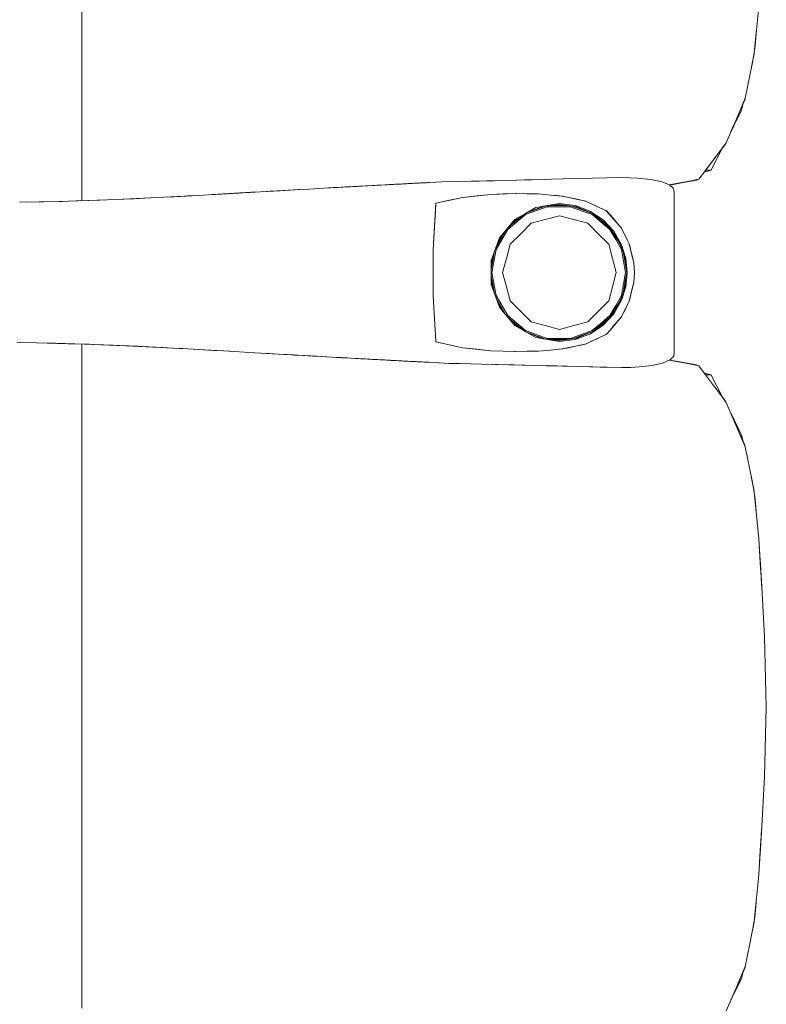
# Model space of a CAD drawing. Header units: millimetres. Extents: x -261 to 187, y -214 to 106.
# Tile 873 of 1056: x -198.029 to -197.512, y 10.433 to 11.115. Entities that reach past the tile are written whole.
import ezdxf

# ---------------------------------------------------------------- set-up
doc = ezdxf.new("R2010")
doc.units = ezdxf.units.MM
doc.header["$LTSCALE"] = 0.005
doc.header["$MEASUREMENT"] = 0
doc.layers.add('IFC-Elemento de mobília-Contorno', color=9, linetype='Continuous', lineweight=5)

msp = doc.modelspace()

# ---------------------------------------------------------------- linework, layer by layer
at = {"layer": 'IFC-Elemento de mobília-Contorno', "lineweight": 5}
for p, q in [((-197.98609, 11.13982), (-197.98605, 11.1078)), ((-197.51891, 11.10776), (-197.51739, 11.12382)), ((-197.98606, 11.07334), (-197.98605, 11.1078)), ((-197.52044, 11.0917), (-197.51891, 11.10776)), ((-197.51984, 11.09656), (-197.51891, 11.10776)), ((-197.52199, 11.08385), (-197.52044, 11.0917)), ((-197.52052, 11.09111), (-197.52046, 11.09162)), ((-197.52044, 11.0917), (-197.51984, 11.09656)), ((-197.52213, 11.08313), (-197.52052, 11.09111)), ((-197.52355, 11.07601), (-197.52199, 11.08385)), ((-197.5226, 11.08078), (-197.52213, 11.08313)), ((-197.98606, 11.07334), (-197.98605, 11.03143)), ((-197.5251, 11.06817), (-197.52355, 11.07601)), ((-197.52666, 11.06032), (-197.5251, 11.06817)), ((-197.52997, 11.05263), (-197.52666, 11.06032)), ((-197.52838, 11.05596), (-197.52696, 11.05921)), ((-197.52696, 11.05921), (-197.5268, 11.05998)), ((-197.53328, 11.04493), (-197.52997, 11.05263)), ((-197.53184, 11.04687), (-197.52921, 11.05205)), ((-197.52921, 11.05205), (-197.52824, 11.05664)), ((-197.53989, 11.02955), (-197.53328, 11.04493)), ((-197.53658, 11.03724), (-197.53328, 11.04493)), ((-197.53449, 11.04166), (-197.53184, 11.04687)), ((-197.53673, 11.0369), (-197.53448, 11.04168)), ((-197.53657, 11.03727), (-197.53449, 11.04166)), ((-197.98605, 10.98935), (-197.98605, 11.03143)), ((-197.54937, 11.01687), (-197.53989, 11.02955)), ((-197.547, 11.02004), (-197.54463, 11.02321)), ((-197.54503, 11.02095), (-197.54239, 11.02613)), ((-197.54464, 11.0232), (-197.54463, 11.02321)), ((-197.54254, 11.02583), (-197.54049, 11.02839)), ((-197.54254, 11.02583), (-197.54049, 11.02839)), ((-197.54254, 11.02583), (-197.54049, 11.02839)), ((-197.54239, 11.02613), (-197.54227, 11.02636)), ((-197.54049, 11.02839), (-197.54011, 11.02925)), ((-197.54049, 11.02839), (-197.54011, 11.02925)), ((-197.55648, 11.00737), (-197.54937, 11.01687)), ((-197.55411, 11.01054), (-197.54937, 11.01687)), ((-197.54937, 11.01687), (-197.547, 11.02004)), ((-197.54767, 11.01577), (-197.54503, 11.02095)), ((-197.55508, 11.00924), (-197.5503, 11.01058)), ((-197.55411, 11.01054), (-197.5503, 11.01058)), ((-197.5503, 11.01058), (-197.54767, 11.01577)), ((-197.73664, 11.00243), (-197.72642, 11.00266)), ((-197.72642, 11.00266), (-197.71619, 11.00288)), ((-197.71619, 11.00288), (-197.69574, 11.00333)), ((-197.71619, 11.00288), (-197.70085, 11.00322)), ((-197.71619, 11.00288), (-197.71108, 11.00299)), ((-197.71108, 11.00299), (-197.70085, 11.00322)), ((-197.71108, 11.00299), (-197.70596, 11.00311)), ((-197.70596, 11.00311), (-197.70085, 11.00322)), ((-197.70085, 11.00322), (-197.69574, 11.00333)), ((-197.69574, 11.00333), (-197.685, 11.00363)), ((-197.685, 11.00363), (-197.66891, 11.00407)), ((-197.67964, 11.00378), (-197.66891, 11.00407)), ((-197.67964, 11.00378), (-197.67427, 11.00393)), ((-197.67427, 11.00393), (-197.66354, 11.00422)), ((-197.67427, 11.00393), (-197.66891, 11.00407)), ((-197.66902, 11.00407), (-197.65281, 11.00452)), ((-197.66891, 11.00407), (-197.66354, 11.00422)), ((-197.65281, 11.00452), (-197.61232, 11.00543)), ((-197.65281, 11.00452), (-197.64269, 11.00475)), ((-197.64269, 11.00475), (-197.61232, 11.00543)), ((-197.61232, 11.00543), (-197.6015, 11.00507)), ((-197.6015, 11.00507), (-197.59207, 11.0041)), ((-197.59207, 11.0041), (-197.58452, 11.00249)), ((-197.57455, 11.0012), (-197.5667, 11.0027)), ((-197.56825, 11.00217), (-197.56042, 11.00357)), ((-197.5667, 11.0027), (-197.55885, 11.0042)), ((-197.56042, 11.00357), (-197.56012, 11.00396)), ((-197.56042, 11.00357), (-197.5601, 11.00396)), ((-197.55885, 11.0042), (-197.55648, 11.00737)), ((-197.86242, 10.99557), (-197.83531, 10.99712)), ((-197.86242, 10.99557), (-197.84886, 10.99634)), ((-197.85564, 10.99596), (-197.84886, 10.99634)), ((-197.84886, 10.99634), (-197.83531, 10.99712)), ((-197.84886, 10.99634), (-197.84208, 10.99674)), ((-197.84208, 10.99674), (-197.83531, 10.99712)), ((-197.83745, 10.997), (-197.83602, 10.99708)), ((-197.83602, 10.99708), (-197.82865, 10.99749)), ((-197.83531, 10.99712), (-197.82865, 10.99749)), ((-197.82865, 10.99749), (-197.81867, 10.99805)), ((-197.82532, 10.99768), (-197.822, 10.99787)), ((-197.822, 10.99787), (-197.81867, 10.99805)), ((-197.81867, 10.99805), (-197.80869, 10.99861)), ((-197.81867, 10.99805), (-197.81201, 10.99842)), ((-197.81867, 10.99805), (-197.81534, 10.99824)), ((-197.81534, 10.99824), (-197.80869, 10.99861)), ((-197.81201, 10.99842), (-197.80869, 10.99861)), ((-197.80869, 10.99861), (-197.8053, 10.99879)), ((-197.80643, 10.99873), (-197.80346, 10.9989)), ((-197.80549, 10.99878), (-197.80346, 10.9989)), ((-197.8053, 10.99879), (-197.80192, 10.99898)), ((-197.80346, 10.9989), (-197.79999, 10.99908)), ((-197.80346, 10.9989), (-197.8014, 10.99901)), ((-197.80192, 10.99898), (-197.79853, 10.99916)), ((-197.79853, 10.99916), (-197.78499, 10.9999)), ((-197.79853, 10.99916), (-197.79684, 10.99925)), ((-197.79684, 10.99925), (-197.79514, 10.99934)), ((-197.79514, 10.99934), (-197.78837, 10.99971)), ((-197.79514, 10.99934), (-197.79345, 10.99944)), ((-197.79362, 10.99943), (-197.79176, 10.99953)), ((-197.79176, 10.99953), (-197.78837, 10.99971)), ((-197.78837, 10.99971), (-197.78499, 10.9999)), ((-197.78668, 10.9998), (-197.78329, 10.99999)), ((-197.78499, 10.9999), (-197.78329, 10.99999)), ((-197.78329, 10.99999), (-197.7816, 11.00008)), ((-197.7816, 11.00008), (-197.78023, 11.00015)), ((-197.78023, 11.00015), (-197.77475, 11.00044)), ((-197.78023, 11.00015), (-197.77886, 11.00022)), ((-197.77886, 11.00022), (-197.77612, 11.00037)), ((-197.77612, 11.00037), (-197.77475, 11.00044)), ((-197.77475, 11.00044), (-197.77337, 11.00052)), ((-197.77364, 11.0005), (-197.77339, 11.00052)), ((-197.77337, 11.00052), (-197.76652, 11.00088)), ((-197.77337, 11.00052), (-197.772, 11.00059)), ((-197.77235, 11.00057), (-197.77028, 11.00068)), ((-197.77235, 11.00057), (-197.77222, 11.00058)), ((-197.772, 11.00059), (-197.77063, 11.00066)), ((-197.77063, 11.00066), (-197.76789, 11.00081)), ((-197.77063, 11.00066), (-197.76926, 11.00073)), ((-197.77028, 11.00068), (-197.76821, 11.00079)), ((-197.77028, 11.00068), (-197.76924, 11.00074)), ((-197.76926, 11.00073), (-197.76652, 11.00088)), ((-197.76924, 11.00074), (-197.76821, 11.00079)), ((-197.76821, 11.00079), (-197.76652, 11.00088)), ((-197.76821, 11.00079), (-197.76665, 11.00087)), ((-197.76821, 11.00079), (-197.76714, 11.00085)), ((-197.76789, 11.00081), (-197.76652, 11.00088)), ((-197.7669, 11.00086), (-197.76689, 11.00086)), ((-197.76659, 11.00087), (-197.76413, 11.001)), ((-197.76659, 11.00087), (-197.76515, 11.00095)), ((-197.76614, 11.0009), (-197.76413, 11.001)), ((-197.76515, 11.00095), (-197.76241, 11.00109)), ((-197.76515, 11.00095), (-197.76378, 11.00102)), ((-197.76515, 11.00095), (-197.76407, 11.00101)), ((-197.76511, 11.00095), (-197.76413, 11.001)), ((-197.76378, 11.00102), (-197.76241, 11.00109)), ((-197.76309, 11.00106), (-197.76241, 11.00109)), ((-197.76241, 11.00109), (-197.76104, 11.00117)), ((-197.76104, 11.00117), (-197.76035, 11.00121)), ((-197.76035, 11.00121), (-197.75966, 11.00124)), ((-197.75966, 11.00124), (-197.75876, 11.00129)), ((-197.75876, 11.00129), (-197.75696, 11.00138)), ((-197.75876, 11.00129), (-197.75786, 11.00133)), ((-197.75786, 11.00133), (-197.75606, 11.00143)), ((-197.75696, 11.00138), (-197.75517, 11.00147)), ((-197.75606, 11.00143), (-197.75111, 11.00168)), ((-197.75517, 11.00147), (-197.75336, 11.00156)), ((-197.75517, 11.00147), (-197.75427, 11.00152)), ((-197.75427, 11.00152), (-197.75246, 11.00161)), ((-197.75336, 11.00156), (-197.75111, 11.00168)), ((-197.75336, 11.00156), (-197.75246, 11.00161)), ((-197.75336, 11.00156), (-197.75278, 11.00159)), ((-197.75246, 11.00161), (-197.75156, 11.00166)), ((-197.75156, 11.00166), (-197.75111, 11.00168)), ((-197.75111, 11.00168), (-197.74841, 11.00182)), ((-197.75111, 11.00168), (-197.74976, 11.00175)), ((-197.75111, 11.00168), (-197.75066, 11.00171)), ((-197.75066, 11.00171), (-197.75021, 11.00173)), ((-197.75021, 11.00173), (-197.74976, 11.00175)), ((-197.74976, 11.00175), (-197.74751, 11.00187)), ((-197.74976, 11.00175), (-197.74841, 11.00182)), ((-197.74976, 11.00175), (-197.74886, 11.0018)), ((-197.74976, 11.00175), (-197.74931, 11.00177)), ((-197.74931, 11.00177), (-197.74886, 11.0018)), ((-197.74886, 11.0018), (-197.74841, 11.00182)), ((-197.74841, 11.00182), (-197.74751, 11.00187)), ((-197.74841, 11.00182), (-197.74796, 11.00184)), ((-197.74841, 11.00182), (-197.74815, 11.00183)), ((-197.74815, 11.00183), (-197.74796, 11.00184)), ((-197.74796, 11.00184), (-197.74706, 11.00189)), ((-197.74751, 11.00187), (-197.74661, 11.00191)), ((-197.74706, 11.00189), (-197.74615, 11.00194)), ((-197.74661, 11.00191), (-197.74572, 11.00196)), ((-197.74617, 11.00194), (-197.74527, 11.00199)), ((-197.74617, 11.00194), (-197.74572, 11.00196)), ((-197.74572, 11.00196), (-197.74527, 11.00199)), ((-197.74527, 11.00199), (-197.73664, 11.00243)), ((-197.58452, 11.00249), (-197.57919, 11.00032)), ((-197.57919, 11.00032), (-197.57628, 10.99774)), ((-197.57918, 11.00031), (-197.57455, 11.0012)), ((-197.5791, 11.00024), (-197.56825, 11.00217)), ((-197.5791, 11.00024), (-197.57608, 11.00078)), ((-197.57628, 10.99774), (-197.5759, 10.99498)), ((-197.57608, 11.00078), (-197.56825, 11.00217)), ((-198.0022, 10.98886), (-197.98871, 10.98926)), ((-197.99019, 10.98921), (-197.98143, 10.9895)), ((-197.98954, 10.98923), (-197.98924, 10.98924)), ((-197.98924, 10.98924), (-197.98143, 10.9895)), ((-197.98871, 10.98926), (-197.97521, 10.98965)), ((-197.98143, 10.9895), (-197.96969, 10.98989)), ((-197.98143, 10.9895), (-197.97363, 10.98975)), ((-197.97521, 10.98965), (-197.96164, 10.99023)), ((-197.97363, 10.98975), (-197.96982, 10.98988)), ((-197.96164, 10.99023), (-197.94808, 10.99081)), ((-197.95767, 10.9904), (-197.93874, 10.99129)), ((-197.95767, 10.9904), (-197.94984, 10.99077)), ((-197.94984, 10.99077), (-197.93875, 10.99129)), ((-197.94808, 10.99081), (-197.9341, 10.99153)), ((-197.9341, 10.99153), (-197.92013, 10.99226)), ((-197.9266, 10.99192), (-197.91785, 10.99241)), ((-197.92013, 10.99226), (-197.90561, 10.99308)), ((-197.91785, 10.99241), (-197.90985, 10.99285)), ((-197.91785, 10.99241), (-197.90985, 10.99285)), ((-197.91287, 10.99267), (-197.90561, 10.99308)), ((-197.90985, 10.99285), (-197.90561, 10.99308)), ((-197.90561, 10.99308), (-197.89109, 10.9939)), ((-197.89835, 10.99349), (-197.89109, 10.9939)), ((-197.89835, 10.99349), (-197.89362, 10.99376)), ((-197.89588, 10.99363), (-197.86891, 10.99519)), ((-197.89362, 10.99376), (-197.88538, 10.99424)), ((-197.89109, 10.9939), (-197.88392, 10.99432)), ((-197.88538, 10.99424), (-197.87714, 10.99472)), ((-197.88392, 10.99432), (-197.86242, 10.99557)), ((-197.88392, 10.99432), (-197.87675, 10.99474)), ((-197.87714, 10.99472), (-197.86891, 10.99519)), ((-197.87675, 10.99474), (-197.86959, 10.99515)), ((-197.86959, 10.99515), (-197.86242, 10.99557)), ((-197.86891, 10.99519), (-197.86242, 10.99557)), ((-197.74103, 10.98765), (-197.72221, 10.99172)), ((-197.74103, 10.98765), (-197.73162, 10.98968)), ((-197.73162, 10.98968), (-197.72221, 10.99172)), ((-197.72221, 10.99172), (-197.70291, 10.99377)), ((-197.72221, 10.99172), (-197.71256, 10.99274)), ((-197.71256, 10.99274), (-197.70291, 10.99377)), ((-197.70291, 10.99377), (-197.68582, 10.99432)), ((-197.70291, 10.99377), (-197.6945, 10.99404)), ((-197.6945, 10.99404), (-197.68609, 10.99431)), ((-197.68613, 10.99431), (-197.67803, 10.99418)), ((-197.68609, 10.99431), (-197.68603, 10.99431)), ((-197.68582, 10.99432), (-197.66989, 10.99404)), ((-197.67803, 10.99418), (-197.66997, 10.99405)), ((-197.66997, 10.99405), (-197.66168, 10.99331)), ((-197.66989, 10.99404), (-197.66151, 10.99329)), ((-197.66168, 10.99331), (-197.65339, 10.99257)), ((-197.66151, 10.99329), (-197.65732, 10.99291)), ((-197.65732, 10.99291), (-197.65313, 10.99253)), ((-197.65393, 10.99262), (-197.65313, 10.99253)), ((-197.65339, 10.99257), (-197.63741, 10.98918)), ((-197.65313, 10.99253), (-197.64916, 10.99168)), ((-197.64916, 10.99168), (-197.64517, 10.99082)), ((-197.6452, 10.99083), (-197.64122, 10.98998)), ((-197.64122, 10.98998), (-197.63725, 10.98913)), ((-197.63771, 10.98924), (-197.63725, 10.98913)), ((-197.63741, 10.98918), (-197.63019, 10.98584)), ((-197.63725, 10.98913), (-197.63361, 10.98742)), ((-197.57592, 10.88439), (-197.5759, 10.99498)), ((-198.02925, 10.98835), (-198.01573, 10.9886)), ((-198.0246, 10.98843), (-198.01263, 10.98867)), ((-198.01573, 10.9886), (-198.0022, 10.98886)), ((-198.01263, 10.98867), (-197.99966, 10.98893)), ((-197.74289, 10.95567), (-197.74132, 10.98272)), ((-197.74196, 10.97166), (-197.74103, 10.98765)), ((-197.7415, 10.97965), (-197.74103, 10.98765)), ((-197.74132, 10.98272), (-197.74103, 10.98765)), ((-197.67898, 10.98052), (-197.67175, 10.98466)), ((-197.67892, 10.97975), (-197.66383, 10.98522)), ((-197.67855, 10.98075), (-197.66499, 10.98567)), ((-197.6769, 10.98171), (-197.66672, 10.98548)), ((-197.67175, 10.98466), (-197.66355, 10.98604)), ((-197.66672, 10.98548), (-197.65536, 10.98675)), ((-197.66383, 10.98522), (-197.64781, 10.98522)), ((-197.66355, 10.98604), (-197.65536, 10.98742)), ((-197.66172, 10.98604), (-197.6503, 10.98604)), ((-197.65536, 10.98742), (-197.64992, 10.98673)), ((-197.65536, 10.98675), (-197.64326, 10.98504)), ((-197.64992, 10.98673), (-197.64449, 10.98605)), ((-197.64781, 10.98522), (-197.64027, 10.98249)), ((-197.64601, 10.98543), (-197.64, 10.98325)), ((-197.64449, 10.98605), (-197.63937, 10.98414)), ((-197.64326, 10.98504), (-197.63201, 10.98028)), ((-197.64027, 10.98249), (-197.63274, 10.97975)), ((-197.64, 10.98325), (-197.63308, 10.98073)), ((-197.63937, 10.98414), (-197.63424, 10.98223)), ((-197.63424, 10.98223), (-197.6297, 10.9792)), ((-197.63361, 10.98742), (-197.62996, 10.98571)), ((-197.63019, 10.98584), (-197.62297, 10.98249)), ((-197.62996, 10.98571), (-197.62268, 10.98229)), ((-197.62329, 10.98264), (-197.62291, 10.98242)), ((-197.62297, 10.98249), (-197.61764, 10.97639)), ((-197.62297, 10.98249), (-197.62031, 10.97944)), ((-197.62268, 10.98229), (-197.62009, 10.97929)), ((-197.74196, 10.97166), (-197.7415, 10.97965)), ((-197.69697, 10.96366), (-197.68622, 10.97639)), ((-197.69123, 10.96945), (-197.67892, 10.97975)), ((-197.69015, 10.97143), (-197.68095, 10.97912)), ((-197.68688, 10.97508), (-197.67841, 10.98085)), ((-197.68622, 10.97639), (-197.67898, 10.98052)), ((-197.67503, 10.97373), (-197.66519, 10.97637)), ((-197.66519, 10.97637), (-197.65536, 10.979)), ((-197.65536, 10.979), (-197.64552, 10.97637)), ((-197.64552, 10.97637), (-197.63568, 10.97373)), ((-197.63274, 10.97975), (-197.62658, 10.97459)), ((-197.63223, 10.98038), (-197.62606, 10.97522)), ((-197.63201, 10.98028), (-197.62236, 10.97279)), ((-197.6297, 10.9792), (-197.62515, 10.97617)), ((-197.62515, 10.97617), (-197.61771, 10.96821)), ((-197.62031, 10.97944), (-197.61764, 10.97639)), ((-197.62009, 10.97929), (-197.6175, 10.97629)), ((-197.61764, 10.97639), (-197.61498, 10.97334)), ((-197.61764, 10.97639), (-197.61232, 10.97028)), ((-197.6175, 10.97629), (-197.61491, 10.97328)), ((-197.74242, 10.96366), (-197.74196, 10.97166)), ((-197.69941, 10.95698), (-197.69267, 10.96861)), ((-197.6993, 10.95551), (-197.69123, 10.96945)), ((-197.6945, 10.96656), (-197.68688, 10.97508)), ((-197.68223, 10.96653), (-197.67503, 10.97373)), ((-197.63568, 10.97373), (-197.62848, 10.96653)), ((-197.62658, 10.97459), (-197.62042, 10.96943)), ((-197.62606, 10.97522), (-197.62096, 10.97094)), ((-197.62236, 10.97279), (-197.61497, 10.96306)), ((-197.62042, 10.96943), (-197.61639, 10.96247)), ((-197.61491, 10.97328), (-197.61232, 10.97028)), ((-197.61232, 10.97028), (-197.61096, 10.96746)), ((-197.61232, 10.97028), (-197.61101, 10.96759)), ((-197.74289, 10.95567), (-197.74242, 10.96366)), ((-197.70269, 10.94799), (-197.69697, 10.96366)), ((-197.69904, 10.95798), (-197.69447, 10.96662)), ((-197.68943, 10.95933), (-197.68223, 10.96653)), ((-197.62848, 10.96653), (-197.62128, 10.95933)), ((-197.61844, 10.96763), (-197.61569, 10.96288)), ((-197.61771, 10.96821), (-197.61232, 10.95881)), ((-197.61639, 10.96247), (-197.61236, 10.95551)), ((-197.61569, 10.96288), (-197.61293, 10.9581)), ((-197.61497, 10.96306), (-197.61032, 10.95177)), ((-197.61101, 10.96759), (-197.60971, 10.9649)), ((-197.61096, 10.96746), (-197.60691, 10.95898)), ((-197.61096, 10.96746), (-197.60826, 10.96181)), ((-197.61096, 10.96746), (-197.60961, 10.96463)), ((-197.60971, 10.9649), (-197.6084, 10.96221)), ((-197.60961, 10.96463), (-197.60826, 10.96181)), ((-197.6084, 10.96221), (-197.6071, 10.95951)), ((-197.74289, 10.93965), (-197.74289, 10.95567)), ((-197.7021, 10.93965), (-197.6993, 10.95551)), ((-197.69207, 10.94949), (-197.68943, 10.95933)), ((-197.62128, 10.95933), (-197.61864, 10.94949)), ((-197.61236, 10.95551), (-197.61096, 10.94758)), ((-197.61232, 10.95881), (-197.60938, 10.94944)), ((-197.6071, 10.95951), (-197.60472, 10.94979)), ((-197.60691, 10.95898), (-197.60542, 10.95277)), ((-197.7026, 10.94161), (-197.70032, 10.95447)), ((-197.7026, 10.94537), (-197.70037, 10.95434)), ((-197.69471, 10.93965), (-197.69207, 10.94949)), ((-197.61864, 10.94949), (-197.61601, 10.93965)), ((-197.6113, 10.95415), (-197.61017, 10.94773)), ((-197.61032, 10.95177), (-197.60874, 10.93965)), ((-197.60938, 10.94944), (-197.60839, 10.93964)), ((-197.60569, 10.95374), (-197.60542, 10.95277)), ((-197.60551, 10.95303), (-197.60551, 10.95302)), ((-197.60551, 10.95303), (-197.60472, 10.94979)), ((-197.60547, 10.95296), (-197.60499, 10.95094)), ((-197.60542, 10.95277), (-197.60393, 10.94654)), ((-197.60499, 10.95094), (-197.60393, 10.94654)), ((-197.60472, 10.94979), (-197.60393, 10.94654)), ((-197.70269, 10.94799), (-197.70269, 10.93131)), ((-197.7026, 10.93394), (-197.7026, 10.94537)), ((-197.61096, 10.94758), (-197.60956, 10.93965)), ((-197.61017, 10.94773), (-197.60874, 10.93965)), ((-197.60393, 10.94654), (-197.60336, 10.93964)), ((-197.74289, 10.92363), (-197.74289, 10.93965)), ((-197.7026, 10.9377), (-197.70032, 10.92482)), ((-197.7021, 10.93965), (-197.6993, 10.92379)), ((-197.69471, 10.93965), (-197.69207, 10.92982)), ((-197.61864, 10.92982), (-197.61601, 10.93965)), ((-197.61096, 10.93172), (-197.60956, 10.93965)), ((-197.61032, 10.92754), (-197.60874, 10.93965)), ((-197.6098, 10.93368), (-197.60874, 10.93965)), ((-197.60938, 10.92985), (-197.60839, 10.93964)), ((-197.60393, 10.93277), (-197.60336, 10.93964)), ((-197.70269, 10.93131), (-197.69697, 10.91564)), ((-197.7026, 10.93394), (-197.70037, 10.92495)), ((-197.69207, 10.92982), (-197.68943, 10.91998)), ((-197.62128, 10.91998), (-197.61864, 10.92982)), ((-197.61236, 10.92379), (-197.61096, 10.93172)), ((-197.61232, 10.9205), (-197.60938, 10.92985)), ((-197.6113, 10.92515), (-197.6098, 10.93368)), ((-197.6071, 10.91979), (-197.60472, 10.92952)), ((-197.60551, 10.92628), (-197.60472, 10.92952)), ((-197.60547, 10.92638), (-197.60499, 10.92836)), ((-197.60542, 10.92654), (-197.60393, 10.93277)), ((-197.60499, 10.92836), (-197.60393, 10.93277)), ((-197.60472, 10.92952), (-197.60393, 10.93277)), ((-197.74289, 10.92363), (-197.74196, 10.90765)), ((-197.74289, 10.92363), (-197.74242, 10.91564)), ((-197.69941, 10.92234), (-197.69267, 10.91069)), ((-197.6993, 10.92379), (-197.69123, 10.90986)), ((-197.69905, 10.92133), (-197.6945, 10.91274)), ((-197.61639, 10.91684), (-197.61236, 10.92379)), ((-197.61569, 10.91643), (-197.61292, 10.92122)), ((-197.61497, 10.91624), (-197.61032, 10.92754)), ((-197.60691, 10.92032), (-197.60542, 10.92654)), ((-197.60568, 10.92558), (-197.60542, 10.92654)), ((-197.60551, 10.92628), (-197.60551, 10.92631)), ((-197.69697, 10.91564), (-197.69158, 10.90927)), ((-197.68943, 10.91998), (-197.68223, 10.91278)), ((-197.62848, 10.91278), (-197.62128, 10.91998)), ((-197.62236, 10.90652), (-197.61497, 10.91624)), ((-197.62042, 10.90988), (-197.61639, 10.91684)), ((-197.61845, 10.91167), (-197.61569, 10.91643)), ((-197.61771, 10.9111), (-197.61232, 10.9205)), ((-197.61232, 10.90902), (-197.60826, 10.9175)), ((-197.61101, 10.91172), (-197.60971, 10.91441)), ((-197.61096, 10.91185), (-197.60826, 10.9175)), ((-197.60971, 10.91441), (-197.6084, 10.9171)), ((-197.6084, 10.9171), (-197.6071, 10.91979)), ((-197.60826, 10.9175), (-197.60691, 10.92032)), ((-197.74196, 10.90765), (-197.7415, 10.89965)), ((-197.74196, 10.90765), (-197.74195, 10.90747)), ((-197.6945, 10.91274), (-197.68688, 10.90423)), ((-197.69158, 10.90927), (-197.68621, 10.9029)), ((-197.69123, 10.90986), (-197.67892, 10.89955)), ((-197.69015, 10.90789), (-197.68098, 10.9002)), ((-197.68223, 10.91278), (-197.67503, 10.90558)), ((-197.63568, 10.90558), (-197.62848, 10.91278)), ((-197.62658, 10.90472), (-197.62042, 10.90988)), ((-197.62606, 10.90409), (-197.62096, 10.90836)), ((-197.62518, 10.90311), (-197.61771, 10.9111)), ((-197.61764, 10.90292), (-197.61232, 10.90902)), ((-197.61491, 10.90602), (-197.61232, 10.90902)), ((-197.61232, 10.90902), (-197.61096, 10.91185)), ((-197.61232, 10.90902), (-197.61101, 10.91172)), ((-197.68688, 10.90423), (-197.67838, 10.89843)), ((-197.68621, 10.9029), (-197.67174, 10.89465)), ((-197.67503, 10.90558), (-197.66519, 10.90294)), ((-197.66519, 10.90294), (-197.65536, 10.9003)), ((-197.65536, 10.9003), (-197.64552, 10.90294)), ((-197.64552, 10.90294), (-197.63568, 10.90558)), ((-197.63274, 10.89956), (-197.62658, 10.90472)), ((-197.63221, 10.89894), (-197.62606, 10.90409)), ((-197.63201, 10.89903), (-197.62236, 10.90652)), ((-197.6297, 10.9001), (-197.62515, 10.90313)), ((-197.62031, 10.89987), (-197.61764, 10.90292)), ((-197.62009, 10.90002), (-197.6175, 10.90302)), ((-197.61764, 10.90292), (-197.61498, 10.90597)), ((-197.6175, 10.90302), (-197.61491, 10.90602)), ((-197.7415, 10.89965), (-197.74132, 10.89658)), ((-197.74132, 10.89658), (-197.74103, 10.89166)), ((-197.67892, 10.89955), (-197.66383, 10.89408)), ((-197.67862, 10.89858), (-197.66499, 10.89363)), ((-197.67691, 10.8976), (-197.66672, 10.89383)), ((-197.67174, 10.89465), (-197.66352, 10.89327)), ((-197.66672, 10.89383), (-197.65536, 10.89255)), ((-197.66383, 10.89408), (-197.64781, 10.89408)), ((-197.65536, 10.89255), (-197.64326, 10.89426)), ((-197.64781, 10.89408), (-197.64027, 10.89682)), ((-197.64601, 10.89387), (-197.64, 10.89606)), ((-197.64449, 10.89326), (-197.63937, 10.89517)), ((-197.64326, 10.89426), (-197.63201, 10.89903)), ((-197.64027, 10.89682), (-197.63274, 10.89956)), ((-197.64, 10.89606), (-197.63314, 10.89855)), ((-197.63937, 10.89517), (-197.63424, 10.89707)), ((-197.63424, 10.89707), (-197.6297, 10.9001)), ((-197.63361, 10.89189), (-197.62996, 10.8936)), ((-197.63019, 10.89347), (-197.62297, 10.89681)), ((-197.62996, 10.8936), (-197.62268, 10.89702)), ((-197.62332, 10.89665), (-197.6229, 10.89689)), ((-197.62297, 10.89681), (-197.62287, 10.89693)), ((-197.62268, 10.89702), (-197.62009, 10.90002)), ((-198.03098, 10.89116), (-198.01765, 10.89091)), ((-198.02916, 10.89111), (-198.01765, 10.89091)), ((-198.01765, 10.89091), (-198.00433, 10.89066)), ((-198.01017, 10.89077), (-197.99592, 10.8904)), ((-198.00433, 10.89066), (-197.99105, 10.89029)), ((-197.99592, 10.8904), (-197.98107, 10.89)), ((-197.99105, 10.89029), (-197.97778, 10.88991)), ((-197.98605, 10.89015), (-197.98605, 10.85731)), ((-197.97865, 10.88993), (-197.96187, 10.88922)), ((-197.97865, 10.88993), (-197.95625, 10.88898)), ((-197.97778, 10.88991), (-197.96437, 10.88935)), ((-197.96437, 10.88935), (-197.95097, 10.88879)), ((-197.96187, 10.88922), (-197.95332, 10.88885)), ((-197.95332, 10.88885), (-197.94707, 10.88859)), ((-197.95097, 10.88879), (-197.9303, 10.88773)), ((-197.95097, 10.88879), (-197.93719, 10.88808)), ((-197.95097, 10.88879), (-197.94408, 10.88844)), ((-197.94408, 10.88844), (-197.9303, 10.88773)), ((-197.93719, 10.88808), (-197.9303, 10.88773)), ((-197.93538, 10.88799), (-197.92744, 10.88756)), ((-197.9303, 10.88773), (-197.92341, 10.88737)), ((-197.92744, 10.88756), (-197.91878, 10.8871)), ((-197.92744, 10.88756), (-197.91338, 10.88681)), ((-197.92341, 10.88737), (-197.91627, 10.88697)), ((-197.91878, 10.8871), (-197.91339, 10.88681)), ((-197.91627, 10.88697), (-197.90199, 10.88617)), ((-197.74103, 10.89166), (-197.72226, 10.8876)), ((-197.74103, 10.89166), (-197.73165, 10.88963)), ((-197.73165, 10.88963), (-197.72226, 10.8876)), ((-197.72226, 10.8876), (-197.70291, 10.88554)), ((-197.72226, 10.8876), (-197.71259, 10.88657)), ((-197.66355, 10.89327), (-197.65536, 10.89189)), ((-197.66174, 10.89327), (-197.6503, 10.89327)), ((-197.66168, 10.886), (-197.65339, 10.88674)), ((-197.65732, 10.8864), (-197.65313, 10.88678)), ((-197.65536, 10.89189), (-197.64992, 10.89257)), ((-197.6537, 10.88671), (-197.65334, 10.88675)), ((-197.65339, 10.88674), (-197.63741, 10.89013)), ((-197.65313, 10.88678), (-197.64916, 10.88763)), ((-197.64992, 10.89257), (-197.64449, 10.89326)), ((-197.64916, 10.88763), (-197.64515, 10.88848)), ((-197.64519, 10.88848), (-197.64122, 10.88933)), ((-197.64122, 10.88933), (-197.63725, 10.89018)), ((-197.6377, 10.89007), (-197.63725, 10.89018)), ((-197.63741, 10.89013), (-197.63019, 10.89347)), ((-197.63725, 10.89018), (-197.63361, 10.89189)), ((-197.90913, 10.88657), (-197.89485, 10.88576)), ((-197.90913, 10.88657), (-197.90128, 10.88612)), ((-197.90913, 10.88657), (-197.90199, 10.88617)), ((-197.90128, 10.88612), (-197.89245, 10.88562)), ((-197.89485, 10.88576), (-197.88774, 10.88535)), ((-197.89245, 10.88562), (-197.88362, 10.88511)), ((-197.88774, 10.88535), (-197.8735, 10.88453)), ((-197.88774, 10.88535), (-197.88062, 10.88494)), ((-197.88362, 10.88511), (-197.88236, 10.88504)), ((-197.88062, 10.88494), (-197.8735, 10.88453)), ((-197.8735, 10.88453), (-197.86639, 10.88411)), ((-197.86639, 10.88411), (-197.84611, 10.88295)), ((-197.85966, 10.88373), (-197.85294, 10.88334)), ((-197.84622, 10.88295), (-197.8395, 10.88257)), ((-197.84622, 10.88295), (-197.84377, 10.88281)), ((-197.84483, 10.88287), (-197.84377, 10.88281)), ((-197.84377, 10.88281), (-197.83934, 10.88256)), ((-197.8395, 10.88257), (-197.83622, 10.88238)), ((-197.83934, 10.88256), (-197.83622, 10.88238)), ((-197.83622, 10.88238), (-197.83295, 10.8822)), ((-197.83622, 10.88238), (-197.82312, 10.88165)), ((-197.83295, 10.8822), (-197.82967, 10.88202)), ((-197.83295, 10.8822), (-197.82639, 10.88183)), ((-197.82967, 10.88202), (-197.82312, 10.88165)), ((-197.82639, 10.88183), (-197.82312, 10.88165)), ((-197.82312, 10.88165), (-197.81984, 10.88147)), ((-197.81984, 10.88147), (-197.81329, 10.8811)), ((-197.81984, 10.88147), (-197.81657, 10.88128)), ((-197.81657, 10.88128), (-197.81329, 10.8811)), ((-197.81329, 10.8811), (-197.80994, 10.88091)), ((-197.80994, 10.88091), (-197.80658, 10.88073)), ((-197.80994, 10.88091), (-197.80323, 10.88055)), ((-197.80734, 10.88077), (-197.80621, 10.88071)), ((-197.80691, 10.88075), (-197.80621, 10.88071)), ((-197.80658, 10.88073), (-197.80323, 10.88055)), ((-197.80621, 10.88071), (-197.80401, 10.88059)), ((-197.80401, 10.88059), (-197.80225, 10.88049)), ((-197.80323, 10.88055), (-197.79987, 10.88037)), ((-197.80323, 10.88055), (-197.79316, 10.88)), ((-197.79987, 10.88037), (-197.79651, 10.88019)), ((-197.79651, 10.88019), (-197.79316, 10.88)), ((-197.79651, 10.88019), (-197.79484, 10.88009)), ((-197.79484, 10.88009), (-197.79316, 10.88)), ((-197.79316, 10.88), (-197.7898, 10.87982)), ((-197.79316, 10.88), (-197.78645, 10.87963)), ((-197.71259, 10.88657), (-197.70291, 10.88554)), ((-197.70291, 10.88554), (-197.68582, 10.88499)), ((-197.70291, 10.88554), (-197.68609, 10.88499)), ((-197.68627, 10.88499), (-197.68601, 10.88499)), ((-197.68609, 10.88499), (-197.67803, 10.88513)), ((-197.68609, 10.88499), (-197.68601, 10.88499)), ((-197.68582, 10.88499), (-197.66989, 10.88526)), ((-197.68582, 10.88499), (-197.68578, 10.88499)), ((-197.67803, 10.88513), (-197.66997, 10.88526)), ((-197.66997, 10.88526), (-197.66168, 10.886)), ((-197.66989, 10.88526), (-197.66151, 10.88602)), ((-197.66151, 10.88602), (-197.65732, 10.8864)), ((-197.57901, 10.87905), (-197.57621, 10.8817)), ((-197.57621, 10.8817), (-197.57592, 10.88439)), ((-197.7898, 10.87982), (-197.78813, 10.87973)), ((-197.78813, 10.87973), (-197.78645, 10.87963)), ((-197.78645, 10.87963), (-197.7848, 10.87955)), ((-197.78645, 10.87963), (-197.78315, 10.87946)), ((-197.7848, 10.87955), (-197.78315, 10.87946)), ((-197.78315, 10.87946), (-197.77985, 10.87929)), ((-197.78315, 10.87946), (-197.7815, 10.87937)), ((-197.7815, 10.87937), (-197.7782, 10.8792)), ((-197.7815, 10.87937), (-197.77985, 10.87929)), ((-197.77985, 10.87929), (-197.7782, 10.8792)), ((-197.7782, 10.8792), (-197.76666, 10.87859)), ((-197.7782, 10.8792), (-197.76996, 10.87876)), ((-197.7782, 10.8792), (-197.77655, 10.87911)), ((-197.77717, 10.87914), (-197.77548, 10.87906)), ((-197.77655, 10.87911), (-197.77325, 10.87893)), ((-197.77655, 10.87911), (-197.7749, 10.87902)), ((-197.7749, 10.87902), (-197.77325, 10.87893)), ((-197.7741, 10.87898), (-197.77259, 10.8789)), ((-197.77407, 10.87898), (-197.77292, 10.87891)), ((-197.77352, 10.87895), (-197.77252, 10.87889)), ((-197.77344, 10.87894), (-197.7727, 10.8789)), ((-197.77325, 10.87893), (-197.77161, 10.87885)), ((-197.77325, 10.87893), (-197.77269, 10.8789)), ((-197.77325, 10.87893), (-197.76996, 10.87876)), ((-197.77274, 10.8789), (-197.77269, 10.8789)), ((-197.77269, 10.8789), (-197.77157, 10.87885)), ((-197.77269, 10.8789), (-197.77046, 10.87879)), ((-197.77213, 10.87887), (-197.77157, 10.87885)), ((-197.77203, 10.87887), (-197.77157, 10.87885)), ((-197.77197, 10.87887), (-197.77157, 10.87885)), ((-197.77161, 10.87885), (-197.76996, 10.87876)), ((-197.77157, 10.87885), (-197.77046, 10.87879)), ((-197.77061, 10.8788), (-197.76934, 10.87872)), ((-197.76996, 10.87876), (-197.76831, 10.87867)), ((-197.76934, 10.87872), (-197.76822, 10.87866)), ((-197.76831, 10.87867), (-197.76666, 10.87859)), ((-197.76822, 10.87866), (-197.76701, 10.8786)), ((-197.76822, 10.87866), (-197.7658, 10.87854)), ((-197.76701, 10.8786), (-197.7658, 10.87854)), ((-197.76666, 10.87859), (-197.76088, 10.87828)), ((-197.76666, 10.87859), (-197.76501, 10.8785)), ((-197.76666, 10.87859), (-197.76253, 10.87837)), ((-197.76583, 10.87854), (-197.76501, 10.8785)), ((-197.7658, 10.87854), (-197.7644, 10.87846)), ((-197.76501, 10.8785), (-197.76336, 10.87841)), ((-197.76336, 10.87841), (-197.76253, 10.87837)), ((-197.76253, 10.87837), (-197.76088, 10.87828)), ((-197.76253, 10.87837), (-197.76171, 10.87832)), ((-197.76171, 10.87832), (-197.76088, 10.87828)), ((-197.76088, 10.87828), (-197.76006, 10.87823)), ((-197.76006, 10.87823), (-197.75867, 10.87817)), ((-197.76006, 10.87823), (-197.75655, 10.87805)), ((-197.75867, 10.87817), (-197.75729, 10.87809)), ((-197.75867, 10.87817), (-197.75656, 10.87806)), ((-197.75729, 10.87809), (-197.7559, 10.87802)), ((-197.75659, 10.87806), (-197.7559, 10.87802)), ((-197.75659, 10.87806), (-197.75451, 10.87795)), ((-197.75659, 10.87806), (-197.75035, 10.87774)), ((-197.75659, 10.87806), (-197.75312, 10.87788)), ((-197.7559, 10.87802), (-197.7552, 10.87799)), ((-197.75451, 10.87795), (-197.75382, 10.87792)), ((-197.75451, 10.87795), (-197.75312, 10.87788)), ((-197.75382, 10.87792), (-197.75312, 10.87788)), ((-197.75382, 10.87792), (-197.75174, 10.87781)), ((-197.75312, 10.87788), (-197.75243, 10.87785)), ((-197.75243, 10.87785), (-197.75035, 10.87774)), ((-197.75174, 10.87781), (-197.74896, 10.87767)), ((-197.75174, 10.87781), (-197.75104, 10.87777)), ((-197.75174, 10.87781), (-197.75035, 10.87774)), ((-197.74896, 10.87767), (-197.74588, 10.87751)), ((-197.74588, 10.87751), (-197.73879, 10.87715)), ((-197.73879, 10.87715), (-197.7317, 10.87679)), ((-197.7317, 10.87679), (-197.72424, 10.8766)), ((-197.72424, 10.8766), (-197.70931, 10.87624)), ((-197.72424, 10.8766), (-197.71678, 10.87642)), ((-197.71678, 10.87642), (-197.70931, 10.87624)), ((-197.70931, 10.87624), (-197.672, 10.87534)), ((-197.70931, 10.87624), (-197.70185, 10.87606)), ((-197.70931, 10.87624), (-197.68692, 10.8757)), ((-197.68692, 10.8757), (-197.67946, 10.87552)), ((-197.67946, 10.87552), (-197.672, 10.87534)), ((-197.672, 10.87534), (-197.61232, 10.87388)), ((-197.672, 10.87534), (-197.64216, 10.87461)), ((-197.672, 10.87534), (-197.66454, 10.87515)), ((-197.66454, 10.87515), (-197.64216, 10.87461)), ((-197.66454, 10.87515), (-197.65708, 10.87497)), ((-197.65708, 10.87497), (-197.64216, 10.87461)), ((-197.64216, 10.87461), (-197.62724, 10.87424)), ((-197.62724, 10.87424), (-197.61232, 10.87388)), ((-197.61232, 10.87388), (-197.606, 10.87401)), ((-197.606, 10.87401), (-197.60008, 10.87433)), ((-197.60008, 10.87433), (-197.59108, 10.87536)), ((-197.59108, 10.87536), (-197.58392, 10.877)), ((-197.58392, 10.877), (-197.5789, 10.87916)), ((-197.57924, 10.87901), (-197.57455, 10.87811)), ((-197.57911, 10.87907), (-197.57608, 10.87853)), ((-197.57608, 10.87853), (-197.56825, 10.87713)), ((-197.57455, 10.87811), (-197.5667, 10.87661)), ((-197.56825, 10.87713), (-197.56042, 10.87573)), ((-197.5667, 10.87661), (-197.55885, 10.87511)), ((-197.56042, 10.87573), (-197.56012, 10.87535)), ((-197.56042, 10.87573), (-197.56011, 10.87535)), ((-197.55885, 10.87511), (-197.55411, 10.86877)), ((-197.55508, 10.87007), (-197.5503, 10.86872)), ((-197.55411, 10.86877), (-197.5503, 10.86872)), ((-197.55411, 10.86877), (-197.54937, 10.86243)), ((-197.5503, 10.86872), (-197.54767, 10.86354)), ((-197.54937, 10.86243), (-197.54463, 10.8561)), ((-197.54767, 10.86354), (-197.54503, 10.85836)), ((-197.98605, 10.82116), (-197.98605, 10.85731)), ((-197.54503, 10.85836), (-197.54239, 10.85318)), ((-197.54463, 10.8561), (-197.53989, 10.84976)), ((-197.54254, 10.85347), (-197.54049, 10.85092)), ((-197.54239, 10.85318), (-197.54227, 10.85294)), ((-197.54049, 10.85092), (-197.54011, 10.85006)), ((-197.54049, 10.85092), (-197.54011, 10.85006)), ((-197.53989, 10.84976), (-197.52666, 10.81899)), ((-197.53674, 10.84242), (-197.53448, 10.83762)), ((-197.53658, 10.84207), (-197.53328, 10.83437)), ((-197.53658, 10.84205), (-197.53448, 10.83762)), ((-197.53448, 10.83762), (-197.53184, 10.83244)), ((-197.53328, 10.83437), (-197.52997, 10.82668)), ((-197.53328, 10.83437), (-197.52666, 10.81899)), ((-197.53184, 10.83244), (-197.52921, 10.82726)), ((-197.52997, 10.82668), (-197.52996, 10.82667)), ((-197.52997, 10.82668), (-197.52666, 10.81899)), ((-197.52921, 10.82726), (-197.52838, 10.82335)), ((-197.98605, 10.78536), (-197.98605, 10.82116)), ((-197.52839, 10.82335), (-197.52824, 10.82267)), ((-197.52839, 10.82335), (-197.52696, 10.8201)), ((-197.52839, 10.82335), (-197.52696, 10.8201)), ((-197.52838, 10.82335), (-197.52696, 10.8201)), ((-197.52838, 10.82335), (-197.52696, 10.8201)), ((-197.52696, 10.8201), (-197.5268, 10.81932)), ((-197.52696, 10.8201), (-197.5268, 10.81932)), ((-197.52696, 10.8201), (-197.5268, 10.81932)), ((-197.52666, 10.81899), (-197.52355, 10.8033)), ((-197.52355, 10.8033), (-197.52199, 10.79545)), ((-197.5226, 10.79851), (-197.52052, 10.7882)), ((-197.52258, 10.79843), (-197.52052, 10.7882)), ((-197.52213, 10.79617), (-197.52052, 10.7882)), ((-197.52199, 10.79545), (-197.52044, 10.7876)), ((-197.98608, 10.75871), (-197.98605, 10.78536)), ((-197.52052, 10.7882), (-197.52046, 10.78769)), ((-197.52044, 10.7876), (-197.51891, 10.77154)), ((-197.52044, 10.7876), (-197.51984, 10.78274)), ((-197.51984, 10.78274), (-197.51891, 10.77154)), ((-197.51891, 10.77154), (-197.51739, 10.75548)), ((-197.98608, 10.75871), (-197.98605, 10.72887)), ((-197.51739, 10.75548), (-197.51632, 10.73873)), ((-197.51737, 10.75514), (-197.51736, 10.75506)), ((-197.51736, 10.75506), (-197.51643, 10.7406)), ((-197.51647, 10.741), (-197.51619, 10.7376)), ((-197.51632, 10.73873), (-197.51526, 10.72197)), ((-197.51619, 10.7376), (-197.51526, 10.72197)), ((-197.51619, 10.7376), (-197.51538, 10.72415)), ((-197.98605, 10.69272), (-197.98605, 10.72887)), ((-197.51538, 10.72415), (-197.51532, 10.72298)), ((-197.51526, 10.72197), (-197.51337, 10.68743)), ((-197.98606, 10.65731), (-197.98605, 10.69272)), ((-197.51337, 10.68743), (-197.5121, 10.63908)), ((-197.98606, 10.65731), (-197.98605, 10.62522)), ((-197.51337, 10.59073), (-197.5121, 10.63908)), ((-197.98605, 10.58775), (-197.98605, 10.62522)), ((-197.98609, 10.53868), (-197.98605, 10.58775)), ((-197.51526, 10.55619), (-197.51337, 10.59073)), ((-197.51632, 10.53944), (-197.51526, 10.55619)), ((-197.51619, 10.54056), (-197.51526, 10.55619)), ((-197.51619, 10.54056), (-197.51538, 10.55401)), ((-197.51538, 10.55401), (-197.51531, 10.55523)), ((-197.51739, 10.52268), (-197.51632, 10.53944)), ((-197.51647, 10.53715), (-197.51619, 10.54056)), ((-197.98609, 10.53868), (-197.98605, 10.50666)), ((-197.51736, 10.5231), (-197.51643, 10.53757)), ((-197.51891, 10.50662), (-197.51739, 10.52268)), ((-197.51737, 10.52302), (-197.51736, 10.5231)), ((-197.51737, 10.52302), (-197.51736, 10.5231)), ((-197.98606, 10.47219), (-197.98605, 10.50666)), ((-197.52044, 10.49056), (-197.51891, 10.50662)), ((-197.51984, 10.49542), (-197.51891, 10.50662)), ((-197.52044, 10.49056), (-197.51984, 10.49542)), ((-197.52355, 10.47487), (-197.52044, 10.49056)), ((-197.52213, 10.48199), (-197.52052, 10.48996)), ((-197.52052, 10.48996), (-197.52046, 10.49047)), ((-197.98606, 10.47219), (-197.98605, 10.43028)), ((-197.5251, 10.46702), (-197.52355, 10.47487)), ((-197.52666, 10.45917), (-197.5251, 10.46702)), ((-197.52997, 10.45148), (-197.52666, 10.45917)), ((-197.52838, 10.45482), (-197.52696, 10.45806)), ((-197.52838, 10.45482), (-197.52696, 10.45806)), ((-197.52696, 10.45806), (-197.5268, 10.45884)), ((-197.53449, 10.44052), (-197.52921, 10.45091)), ((-197.53448, 10.44054), (-197.52921, 10.45091)), ((-197.53328, 10.44379), (-197.52997, 10.45148)), ((-197.53184, 10.44572), (-197.52921, 10.45091)), ((-197.52921, 10.45091), (-197.52824, 10.45549)), ((-197.53989, 10.4284), (-197.53328, 10.44379)), ((-197.53658, 10.4361), (-197.53328, 10.44379)), ((-197.53448, 10.44054), (-197.53184, 10.44572)), ((-197.53673, 10.43576), (-197.53449, 10.44052)), ((-197.53657, 10.43612), (-197.53449, 10.44052))]:
    msp.add_line(p, q, dxfattribs=at)

doc.saveas('drawing.dxf')
